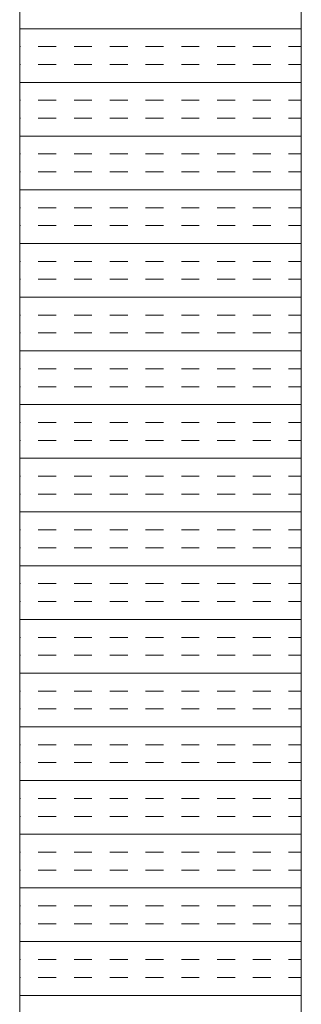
# Model space of a CAD drawing. Extents: x 3940905 to 4145695, y 925352 to 1109797.
# Tile 820 of 1056: x 4040524 to 4040574, y 1100128 to 1100302. Entities that reach past the tile are written whole.
import ezdxf

# ---------------------------------------------------------------- set-up
doc = ezdxf.new("R2010")
doc.units = 0
doc.header["$LTSCALE"] = 750
doc.header["$MEASUREMENT"] = 0
doc.layers.add('CKD Equipments', color=252, linetype='CONTINUOUS', lineweight=0)

msp = doc.modelspace()

# ---------------------------------------------------------------- linework, layer by layer
at = {"layer": 'CKD Equipments'}
for p, q in [((4040524.42, 1100651.64, -7.61), (4040524.42, 1099951.64, -7.61)), ((4040574.42, 1100601.64, -7.61), (4040574.42, 1100001.64, -7.61))]:
    msp.add_line(p, q, dxfattribs=at)
at = {"layer": 'CKD Equipments', "color": 4, "linetype": 'Continuous'}
for p, q in [((4040574.42, 1100300.73, -7.61), (4040524.42, 1100300.73, -7.61)), ((4040524.55, 1100297.56, -7.61), (4040524.42, 1100297.56, -7.61)), ((4040530.9, 1100297.56, -7.61), (4040527.72, 1100297.56, -7.61)), ((4040537.25, 1100297.56, -7.61), (4040534.07, 1100297.56, -7.61)), ((4040543.6, 1100297.56, -7.61), (4040540.42, 1100297.56, -7.61)), ((4040549.95, 1100297.56, -7.61), (4040546.77, 1100297.56, -7.61)), ((4040556.3, 1100297.56, -7.61), (4040553.12, 1100297.56, -7.61)), ((4040562.65, 1100297.56, -7.61), (4040559.47, 1100297.56, -7.61)), ((4040569, 1100297.56, -7.61), (4040565.82, 1100297.56, -7.61)), ((4040574.42, 1100297.56, -7.61), (4040572.17, 1100297.56, -7.61)), ((4040524.55, 1100294.38, -7.61), (4040524.42, 1100294.38, -7.61)), ((4040530.9, 1100294.38, -7.61), (4040527.72, 1100294.38, -7.61)), ((4040537.25, 1100294.38, -7.61), (4040534.07, 1100294.38, -7.61)), ((4040543.6, 1100294.38, -7.61), (4040540.42, 1100294.38, -7.61)), ((4040549.95, 1100294.38, -7.61), (4040546.77, 1100294.38, -7.61)), ((4040556.3, 1100294.38, -7.61), (4040553.12, 1100294.38, -7.61)), ((4040562.65, 1100294.38, -7.61), (4040559.47, 1100294.38, -7.61)), ((4040569, 1100294.38, -7.61), (4040565.82, 1100294.38, -7.61)), ((4040574.42, 1100294.38, -7.61), (4040572.17, 1100294.38, -7.61)), ((4040574.42, 1100291.21, -7.61), (4040524.42, 1100291.21, -7.61)), ((4040524.55, 1100288.03, -7.61), (4040524.42, 1100288.03, -7.61)), ((4040530.9, 1100288.03, -7.61), (4040527.72, 1100288.03, -7.61)), ((4040537.25, 1100288.03, -7.61), (4040534.07, 1100288.03, -7.61)), ((4040543.6, 1100288.03, -7.61), (4040540.42, 1100288.03, -7.61)), ((4040549.95, 1100288.03, -7.61), (4040546.77, 1100288.03, -7.61)), ((4040556.3, 1100288.03, -7.61), (4040553.12, 1100288.03, -7.61)), ((4040562.65, 1100288.03, -7.61), (4040559.47, 1100288.03, -7.61)), ((4040569, 1100288.03, -7.61), (4040565.82, 1100288.03, -7.61)), ((4040574.42, 1100288.03, -7.61), (4040572.17, 1100288.03, -7.61)), ((4040524.55, 1100284.86, -7.61), (4040524.42, 1100284.86, -7.61)), ((4040530.9, 1100284.86, -7.61), (4040527.72, 1100284.86, -7.61)), ((4040537.25, 1100284.86, -7.61), (4040534.07, 1100284.86, -7.61)), ((4040543.6, 1100284.86, -7.61), (4040540.42, 1100284.86, -7.61)), ((4040549.95, 1100284.86, -7.61), (4040546.77, 1100284.86, -7.61)), ((4040556.3, 1100284.86, -7.61), (4040553.12, 1100284.86, -7.61)), ((4040562.65, 1100284.86, -7.61), (4040559.47, 1100284.86, -7.61)), ((4040569, 1100284.86, -7.61), (4040565.82, 1100284.86, -7.61)), ((4040574.42, 1100284.86, -7.61), (4040572.17, 1100284.86, -7.61)), ((4040574.42, 1100281.68, -7.61), (4040524.42, 1100281.68, -7.61)), ((4040524.55, 1100278.51, -7.61), (4040524.42, 1100278.51, -7.61)), ((4040530.9, 1100278.51, -7.61), (4040527.72, 1100278.51, -7.61)), ((4040537.25, 1100278.51, -7.61), (4040534.07, 1100278.51, -7.61)), ((4040543.6, 1100278.51, -7.61), (4040540.42, 1100278.51, -7.61)), ((4040549.95, 1100278.51, -7.61), (4040546.77, 1100278.51, -7.61)), ((4040556.3, 1100278.51, -7.61), (4040553.12, 1100278.51, -7.61)), ((4040562.65, 1100278.51, -7.61), (4040559.47, 1100278.51, -7.61)), ((4040569, 1100278.51, -7.61), (4040565.82, 1100278.51, -7.61)), ((4040574.42, 1100278.51, -7.61), (4040572.17, 1100278.51, -7.61)), ((4040524.55, 1100275.33, -7.61), (4040524.42, 1100275.33, -7.61)), ((4040530.9, 1100275.33, -7.61), (4040527.72, 1100275.33, -7.61)), ((4040537.25, 1100275.33, -7.61), (4040534.07, 1100275.33, -7.61)), ((4040543.6, 1100275.33, -7.61), (4040540.42, 1100275.33, -7.61)), ((4040549.95, 1100275.33, -7.61), (4040546.77, 1100275.33, -7.61)), ((4040556.3, 1100275.33, -7.61), (4040553.12, 1100275.33, -7.61)), ((4040562.65, 1100275.33, -7.61), (4040559.47, 1100275.33, -7.61)), ((4040569, 1100275.33, -7.61), (4040565.82, 1100275.33, -7.61)), ((4040574.42, 1100275.33, -7.61), (4040572.17, 1100275.33, -7.61)), ((4040574.42, 1100272.16, -7.61), (4040524.42, 1100272.16, -7.61)), ((4040524.55, 1100268.98, -7.61), (4040524.42, 1100268.98, -7.61)), ((4040530.9, 1100268.98, -7.61), (4040527.72, 1100268.98, -7.61)), ((4040537.25, 1100268.98, -7.61), (4040534.07, 1100268.98, -7.61)), ((4040543.6, 1100268.98, -7.61), (4040540.42, 1100268.98, -7.61)), ((4040549.95, 1100268.98, -7.61), (4040546.77, 1100268.98, -7.61)), ((4040556.3, 1100268.98, -7.61), (4040553.12, 1100268.98, -7.61)), ((4040562.65, 1100268.98, -7.61), (4040559.47, 1100268.98, -7.61)), ((4040569, 1100268.98, -7.61), (4040565.82, 1100268.98, -7.61)), ((4040574.42, 1100268.98, -7.61), (4040572.17, 1100268.98, -7.61)), ((4040524.55, 1100265.81, -7.61), (4040524.42, 1100265.81, -7.61)), ((4040530.9, 1100265.81, -7.61), (4040527.72, 1100265.81, -7.61)), ((4040537.25, 1100265.81, -7.61), (4040534.07, 1100265.81, -7.61)), ((4040543.6, 1100265.81, -7.61), (4040540.42, 1100265.81, -7.61)), ((4040549.95, 1100265.81, -7.61), (4040546.77, 1100265.81, -7.61)), ((4040556.3, 1100265.81, -7.61), (4040553.12, 1100265.81, -7.61)), ((4040562.65, 1100265.81, -7.61), (4040559.47, 1100265.81, -7.61)), ((4040569, 1100265.81, -7.61), (4040565.82, 1100265.81, -7.61)), ((4040574.42, 1100265.81, -7.61), (4040572.17, 1100265.81, -7.61)), ((4040574.42, 1100262.63, -7.61), (4040524.42, 1100262.63, -7.61)), ((4040524.55, 1100259.46, -7.61), (4040524.42, 1100259.46, -7.61)), ((4040530.9, 1100259.46, -7.61), (4040527.72, 1100259.46, -7.61)), ((4040537.25, 1100259.46, -7.61), (4040534.07, 1100259.46, -7.61)), ((4040543.6, 1100259.46, -7.61), (4040540.42, 1100259.46, -7.61)), ((4040549.95, 1100259.46, -7.61), (4040546.77, 1100259.46, -7.61)), ((4040556.3, 1100259.46, -7.61), (4040553.12, 1100259.46, -7.61)), ((4040562.65, 1100259.46, -7.61), (4040559.47, 1100259.46, -7.61)), ((4040569, 1100259.46, -7.61), (4040565.82, 1100259.46, -7.61)), ((4040574.42, 1100259.46, -7.61), (4040572.17, 1100259.46, -7.61)), ((4040524.55, 1100256.28, -7.61), (4040524.42, 1100256.28, -7.61)), ((4040530.9, 1100256.28, -7.61), (4040527.72, 1100256.28, -7.61)), ((4040537.25, 1100256.28, -7.61), (4040534.07, 1100256.28, -7.61)), ((4040543.6, 1100256.28, -7.61), (4040540.42, 1100256.28, -7.61)), ((4040549.95, 1100256.28, -7.61), (4040546.77, 1100256.28, -7.61)), ((4040556.3, 1100256.28, -7.61), (4040553.12, 1100256.28, -7.61)), ((4040562.65, 1100256.28, -7.61), (4040559.47, 1100256.28, -7.61)), ((4040569, 1100256.28, -7.61), (4040565.82, 1100256.28, -7.61)), ((4040574.42, 1100256.28, -7.61), (4040572.17, 1100256.28, -7.61)), ((4040574.42, 1100253.11, -7.61), (4040524.42, 1100253.11, -7.61)), ((4040524.55, 1100249.93, -7.61), (4040524.42, 1100249.93, -7.61)), ((4040530.9, 1100249.93, -7.61), (4040527.72, 1100249.93, -7.61)), ((4040537.25, 1100249.93, -7.61), (4040534.07, 1100249.93, -7.61)), ((4040543.6, 1100249.93, -7.61), (4040540.42, 1100249.93, -7.61)), ((4040549.95, 1100249.93, -7.61), (4040546.77, 1100249.93, -7.61)), ((4040556.3, 1100249.93, -7.61), (4040553.12, 1100249.93, -7.61)), ((4040562.65, 1100249.93, -7.61), (4040559.47, 1100249.93, -7.61)), ((4040569, 1100249.93, -7.61), (4040565.82, 1100249.93, -7.61)), ((4040574.42, 1100249.93, -7.61), (4040572.17, 1100249.93, -7.61)), ((4040524.55, 1100246.76, -7.61), (4040524.42, 1100246.76, -7.61)), ((4040530.9, 1100246.76, -7.61), (4040527.72, 1100246.76, -7.61)), ((4040537.25, 1100246.76, -7.61), (4040534.07, 1100246.76, -7.61)), ((4040543.6, 1100246.76, -7.61), (4040540.42, 1100246.76, -7.61)), ((4040549.95, 1100246.76, -7.61), (4040546.77, 1100246.76, -7.61)), ((4040556.3, 1100246.76, -7.61), (4040553.12, 1100246.76, -7.61)), ((4040562.65, 1100246.76, -7.61), (4040559.47, 1100246.76, -7.61)), ((4040569, 1100246.76, -7.61), (4040565.82, 1100246.76, -7.61)), ((4040574.42, 1100246.76, -7.61), (4040572.17, 1100246.76, -7.61)), ((4040574.42, 1100243.58, -7.61), (4040524.42, 1100243.58, -7.61)), ((4040524.55, 1100240.41, -7.61), (4040524.42, 1100240.41, -7.61)), ((4040530.9, 1100240.41, -7.61), (4040527.72, 1100240.41, -7.61)), ((4040537.25, 1100240.41, -7.61), (4040534.07, 1100240.41, -7.61)), ((4040543.6, 1100240.41, -7.61), (4040540.42, 1100240.41, -7.61)), ((4040549.95, 1100240.41, -7.61), (4040546.77, 1100240.41, -7.61)), ((4040556.3, 1100240.41, -7.61), (4040553.12, 1100240.41, -7.61)), ((4040562.65, 1100240.41, -7.61), (4040559.47, 1100240.41, -7.61)), ((4040569, 1100240.41, -7.61), (4040565.82, 1100240.41, -7.61)), ((4040574.42, 1100240.41, -7.61), (4040572.17, 1100240.41, -7.61)), ((4040524.55, 1100237.23, -7.61), (4040524.42, 1100237.23, -7.61)), ((4040530.9, 1100237.23, -7.61), (4040527.72, 1100237.23, -7.61)), ((4040537.25, 1100237.23, -7.61), (4040534.07, 1100237.23, -7.61)), ((4040543.6, 1100237.23, -7.61), (4040540.42, 1100237.23, -7.61)), ((4040549.95, 1100237.23, -7.61), (4040546.77, 1100237.23, -7.61)), ((4040556.3, 1100237.23, -7.61), (4040553.12, 1100237.23, -7.61)), ((4040562.65, 1100237.23, -7.61), (4040559.47, 1100237.23, -7.61)), ((4040569, 1100237.23, -7.61), (4040565.82, 1100237.23, -7.61)), ((4040574.42, 1100237.23, -7.61), (4040572.17, 1100237.23, -7.61)), ((4040574.42, 1100234.06, -7.61), (4040524.42, 1100234.06, -7.61)), ((4040524.55, 1100230.88, -7.61), (4040524.42, 1100230.88, -7.61)), ((4040530.9, 1100230.88, -7.61), (4040527.72, 1100230.88, -7.61)), ((4040537.25, 1100230.88, -7.61), (4040534.07, 1100230.88, -7.61)), ((4040543.6, 1100230.88, -7.61), (4040540.42, 1100230.88, -7.61)), ((4040549.95, 1100230.88, -7.61), (4040546.77, 1100230.88, -7.61)), ((4040556.3, 1100230.88, -7.61), (4040553.12, 1100230.88, -7.61)), ((4040562.65, 1100230.88, -7.61), (4040559.47, 1100230.88, -7.61)), ((4040569, 1100230.88, -7.61), (4040565.82, 1100230.88, -7.61)), ((4040574.42, 1100230.88, -7.61), (4040572.17, 1100230.88, -7.61)), ((4040524.55, 1100227.71, -7.61), (4040524.42, 1100227.71, -7.61)), ((4040530.9, 1100227.71, -7.61), (4040527.72, 1100227.71, -7.61)), ((4040537.25, 1100227.71, -7.61), (4040534.07, 1100227.71, -7.61)), ((4040543.6, 1100227.71, -7.61), (4040540.42, 1100227.71, -7.61)), ((4040549.95, 1100227.71, -7.61), (4040546.77, 1100227.71, -7.61)), ((4040556.3, 1100227.71, -7.61), (4040553.12, 1100227.71, -7.61)), ((4040562.65, 1100227.71, -7.61), (4040559.47, 1100227.71, -7.61)), ((4040569, 1100227.71, -7.61), (4040565.82, 1100227.71, -7.61)), ((4040574.42, 1100227.71, -7.61), (4040572.17, 1100227.71, -7.61)), ((4040574.42, 1100224.53, -7.61), (4040524.42, 1100224.53, -7.61)), ((4040524.55, 1100221.36, -7.61), (4040524.42, 1100221.36, -7.61)), ((4040530.9, 1100221.36, -7.61), (4040527.72, 1100221.36, -7.61)), ((4040537.25, 1100221.36, -7.61), (4040534.07, 1100221.36, -7.61)), ((4040543.6, 1100221.36, -7.61), (4040540.42, 1100221.36, -7.61)), ((4040549.95, 1100221.36, -7.61), (4040546.77, 1100221.36, -7.61)), ((4040556.3, 1100221.36, -7.61), (4040553.12, 1100221.36, -7.61)), ((4040562.65, 1100221.36, -7.61), (4040559.47, 1100221.36, -7.61)), ((4040569, 1100221.36, -7.61), (4040565.82, 1100221.36, -7.61)), ((4040574.42, 1100221.36, -7.61), (4040572.17, 1100221.36, -7.61)), ((4040524.55, 1100218.18, -7.61), (4040524.42, 1100218.18, -7.61)), ((4040530.9, 1100218.18, -7.61), (4040527.72, 1100218.18, -7.61)), ((4040537.25, 1100218.18, -7.61), (4040534.07, 1100218.18, -7.61)), ((4040543.6, 1100218.18, -7.61), (4040540.42, 1100218.18, -7.61)), ((4040549.95, 1100218.18, -7.61), (4040546.77, 1100218.18, -7.61)), ((4040556.3, 1100218.18, -7.61), (4040553.12, 1100218.18, -7.61)), ((4040562.65, 1100218.18, -7.61), (4040559.47, 1100218.18, -7.61)), ((4040569, 1100218.18, -7.61), (4040565.82, 1100218.18, -7.61)), ((4040574.42, 1100218.18, -7.61), (4040572.17, 1100218.18, -7.61)), ((4040574.42, 1100215.01, -7.61), (4040524.42, 1100215.01, -7.61)), ((4040524.55, 1100211.83, -7.61), (4040524.42, 1100211.83, -7.61)), ((4040530.9, 1100211.83, -7.61), (4040527.72, 1100211.83, -7.61)), ((4040537.25, 1100211.83, -7.61), (4040534.07, 1100211.83, -7.61)), ((4040543.6, 1100211.83, -7.61), (4040540.42, 1100211.83, -7.61)), ((4040549.95, 1100211.83, -7.61), (4040546.77, 1100211.83, -7.61)), ((4040556.3, 1100211.83, -7.61), (4040553.12, 1100211.83, -7.61)), ((4040562.65, 1100211.83, -7.61), (4040559.47, 1100211.83, -7.61)), ((4040569, 1100211.83, -7.61), (4040565.82, 1100211.83, -7.61)), ((4040574.42, 1100211.83, -7.61), (4040572.17, 1100211.83, -7.61)), ((4040524.55, 1100208.66, -7.61), (4040524.42, 1100208.66, -7.61)), ((4040530.9, 1100208.66, -7.61), (4040527.72, 1100208.66, -7.61)), ((4040537.25, 1100208.66, -7.61), (4040534.07, 1100208.66, -7.61)), ((4040543.6, 1100208.66, -7.61), (4040540.42, 1100208.66, -7.61)), ((4040549.95, 1100208.66, -7.61), (4040546.77, 1100208.66, -7.61)), ((4040556.3, 1100208.66, -7.61), (4040553.12, 1100208.66, -7.61)), ((4040562.65, 1100208.66, -7.61), (4040559.47, 1100208.66, -7.61)), ((4040569, 1100208.66, -7.61), (4040565.82, 1100208.66, -7.61)), ((4040574.42, 1100208.66, -7.61), (4040572.17, 1100208.66, -7.61)), ((4040574.42, 1100205.48, -7.61), (4040524.42, 1100205.48, -7.61)), ((4040524.55, 1100202.31, -7.61), (4040524.42, 1100202.31, -7.61)), ((4040530.9, 1100202.31, -7.61), (4040527.72, 1100202.31, -7.61)), ((4040537.25, 1100202.31, -7.61), (4040534.07, 1100202.31, -7.61)), ((4040543.6, 1100202.31, -7.61), (4040540.42, 1100202.31, -7.61)), ((4040549.95, 1100202.31, -7.61), (4040546.77, 1100202.31, -7.61)), ((4040556.3, 1100202.31, -7.61), (4040553.12, 1100202.31, -7.61)), ((4040562.65, 1100202.31, -7.61), (4040559.47, 1100202.31, -7.61)), ((4040569, 1100202.31, -7.61), (4040565.82, 1100202.31, -7.61)), ((4040574.42, 1100202.31, -7.61), (4040572.17, 1100202.31, -7.61)), ((4040524.55, 1100199.13, -7.61), (4040524.42, 1100199.13, -7.61)), ((4040530.9, 1100199.13, -7.61), (4040527.72, 1100199.13, -7.61)), ((4040537.25, 1100199.13, -7.61), (4040534.07, 1100199.13, -7.61)), ((4040543.6, 1100199.13, -7.61), (4040540.42, 1100199.13, -7.61)), ((4040549.95, 1100199.13, -7.61), (4040546.77, 1100199.13, -7.61)), ((4040556.3, 1100199.13, -7.61), (4040553.12, 1100199.13, -7.61)), ((4040562.65, 1100199.13, -7.61), (4040559.47, 1100199.13, -7.61)), ((4040569, 1100199.13, -7.61), (4040565.82, 1100199.13, -7.61)), ((4040574.42, 1100199.13, -7.61), (4040572.17, 1100199.13, -7.61)), ((4040574.42, 1100195.96, -7.61), (4040524.42, 1100195.96, -7.61)), ((4040524.55, 1100192.78, -7.61), (4040524.42, 1100192.78, -7.61)), ((4040530.9, 1100192.78, -7.61), (4040527.72, 1100192.78, -7.61)), ((4040537.25, 1100192.78, -7.61), (4040534.07, 1100192.78, -7.61)), ((4040543.6, 1100192.78, -7.61), (4040540.42, 1100192.78, -7.61)), ((4040549.95, 1100192.78, -7.61), (4040546.77, 1100192.78, -7.61)), ((4040556.3, 1100192.78, -7.61), (4040553.12, 1100192.78, -7.61)), ((4040562.65, 1100192.78, -7.61), (4040559.47, 1100192.78, -7.61)), ((4040569, 1100192.78, -7.61), (4040565.82, 1100192.78, -7.61)), ((4040574.42, 1100192.78, -7.61), (4040572.17, 1100192.78, -7.61)), ((4040524.55, 1100189.61, -7.61), (4040524.42, 1100189.61, -7.61)), ((4040530.9, 1100189.61, -7.61), (4040527.72, 1100189.61, -7.61)), ((4040537.25, 1100189.61, -7.61), (4040534.07, 1100189.61, -7.61)), ((4040543.6, 1100189.61, -7.61), (4040540.42, 1100189.61, -7.61)), ((4040549.95, 1100189.61, -7.61), (4040546.77, 1100189.61, -7.61)), ((4040556.3, 1100189.61, -7.61), (4040553.12, 1100189.61, -7.61)), ((4040562.65, 1100189.61, -7.61), (4040559.47, 1100189.61, -7.61)), ((4040569, 1100189.61, -7.61), (4040565.82, 1100189.61, -7.61)), ((4040574.42, 1100189.61, -7.61), (4040572.17, 1100189.61, -7.61)), ((4040574.42, 1100186.43, -7.61), (4040524.42, 1100186.43, -7.61)), ((4040524.55, 1100183.26, -7.61), (4040524.42, 1100183.26, -7.61)), ((4040530.9, 1100183.26, -7.61), (4040527.72, 1100183.26, -7.61)), ((4040537.25, 1100183.26, -7.61), (4040534.07, 1100183.26, -7.61)), ((4040543.6, 1100183.26, -7.61), (4040540.42, 1100183.26, -7.61)), ((4040549.95, 1100183.26, -7.61), (4040546.77, 1100183.26, -7.61)), ((4040556.3, 1100183.26, -7.61), (4040553.12, 1100183.26, -7.61)), ((4040562.65, 1100183.26, -7.61), (4040559.47, 1100183.26, -7.61)), ((4040569, 1100183.26, -7.61), (4040565.82, 1100183.26, -7.61)), ((4040574.42, 1100183.26, -7.61), (4040572.17, 1100183.26, -7.61)), ((4040524.55, 1100180.08, -7.61), (4040524.42, 1100180.08, -7.61)), ((4040530.9, 1100180.08, -7.61), (4040527.72, 1100180.08, -7.61)), ((4040537.25, 1100180.08, -7.61), (4040534.07, 1100180.08, -7.61)), ((4040543.6, 1100180.08, -7.61), (4040540.42, 1100180.08, -7.61)), ((4040549.95, 1100180.08, -7.61), (4040546.77, 1100180.08, -7.61)), ((4040556.3, 1100180.08, -7.61), (4040553.12, 1100180.08, -7.61)), ((4040562.65, 1100180.08, -7.61), (4040559.47, 1100180.08, -7.61)), ((4040569, 1100180.08, -7.61), (4040565.82, 1100180.08, -7.61)), ((4040574.42, 1100180.08, -7.61), (4040572.17, 1100180.08, -7.61)), ((4040574.42, 1100176.91, -7.61), (4040524.42, 1100176.91, -7.61)), ((4040524.55, 1100173.73, -7.61), (4040524.42, 1100173.73, -7.61)), ((4040530.9, 1100173.73, -7.61), (4040527.72, 1100173.73, -7.61)), ((4040537.25, 1100173.73, -7.61), (4040534.07, 1100173.73, -7.61)), ((4040543.6, 1100173.73, -7.61), (4040540.42, 1100173.73, -7.61)), ((4040549.95, 1100173.73, -7.61), (4040546.77, 1100173.73, -7.61)), ((4040556.3, 1100173.73, -7.61), (4040553.12, 1100173.73, -7.61)), ((4040562.65, 1100173.73, -7.61), (4040559.47, 1100173.73, -7.61)), ((4040569, 1100173.73, -7.61), (4040565.82, 1100173.73, -7.61)), ((4040574.42, 1100173.73, -7.61), (4040572.17, 1100173.73, -7.61)), ((4040524.55, 1100170.56, -7.61), (4040524.42, 1100170.56, -7.61)), ((4040530.9, 1100170.56, -7.61), (4040527.72, 1100170.56, -7.61)), ((4040537.25, 1100170.56, -7.61), (4040534.07, 1100170.56, -7.61)), ((4040543.6, 1100170.56, -7.61), (4040540.42, 1100170.56, -7.61)), ((4040549.95, 1100170.56, -7.61), (4040546.77, 1100170.56, -7.61)), ((4040556.3, 1100170.56, -7.61), (4040553.12, 1100170.56, -7.61)), ((4040562.65, 1100170.56, -7.61), (4040559.47, 1100170.56, -7.61)), ((4040569, 1100170.56, -7.61), (4040565.82, 1100170.56, -7.61)), ((4040574.42, 1100170.56, -7.61), (4040572.17, 1100170.56, -7.61)), ((4040574.42, 1100167.38, -7.61), (4040524.42, 1100167.38, -7.61)), ((4040524.55, 1100164.21, -7.61), (4040524.42, 1100164.21, -7.61)), ((4040530.9, 1100164.21, -7.61), (4040527.72, 1100164.21, -7.61)), ((4040537.25, 1100164.21, -7.61), (4040534.07, 1100164.21, -7.61)), ((4040543.6, 1100164.21, -7.61), (4040540.42, 1100164.21, -7.61)), ((4040549.95, 1100164.21, -7.61), (4040546.77, 1100164.21, -7.61)), ((4040556.3, 1100164.21, -7.61), (4040553.12, 1100164.21, -7.61)), ((4040562.65, 1100164.21, -7.61), (4040559.47, 1100164.21, -7.61)), ((4040569, 1100164.21, -7.61), (4040565.82, 1100164.21, -7.61)), ((4040574.42, 1100164.21, -7.61), (4040572.17, 1100164.21, -7.61)), ((4040524.55, 1100161.03, -7.61), (4040524.42, 1100161.03, -7.61)), ((4040530.9, 1100161.03, -7.61), (4040527.72, 1100161.03, -7.61)), ((4040537.25, 1100161.03, -7.61), (4040534.07, 1100161.03, -7.61)), ((4040543.6, 1100161.03, -7.61), (4040540.42, 1100161.03, -7.61)), ((4040549.95, 1100161.03, -7.61), (4040546.77, 1100161.03, -7.61)), ((4040556.3, 1100161.03, -7.61), (4040553.12, 1100161.03, -7.61)), ((4040562.65, 1100161.03, -7.61), (4040559.47, 1100161.03, -7.61)), ((4040569, 1100161.03, -7.61), (4040565.82, 1100161.03, -7.61)), ((4040574.42, 1100161.03, -7.61), (4040572.17, 1100161.03, -7.61)), ((4040574.42, 1100157.86, -7.61), (4040524.42, 1100157.86, -7.61)), ((4040524.55, 1100154.68, -7.61), (4040524.42, 1100154.68, -7.61)), ((4040530.9, 1100154.68, -7.61), (4040527.72, 1100154.68, -7.61)), ((4040537.25, 1100154.68, -7.61), (4040534.07, 1100154.68, -7.61)), ((4040543.6, 1100154.68, -7.61), (4040540.42, 1100154.68, -7.61)), ((4040549.95, 1100154.68, -7.61), (4040546.77, 1100154.68, -7.61)), ((4040556.3, 1100154.68, -7.61), (4040553.12, 1100154.68, -7.61)), ((4040562.65, 1100154.68, -7.61), (4040559.47, 1100154.68, -7.61)), ((4040569, 1100154.68, -7.61), (4040565.82, 1100154.68, -7.61)), ((4040574.42, 1100154.68, -7.61), (4040572.17, 1100154.68, -7.61)), ((4040524.55, 1100151.51, -7.61), (4040524.42, 1100151.51, -7.61)), ((4040530.9, 1100151.51, -7.61), (4040527.72, 1100151.51, -7.61)), ((4040537.25, 1100151.51, -7.61), (4040534.07, 1100151.51, -7.61)), ((4040543.6, 1100151.51, -7.61), (4040540.42, 1100151.51, -7.61)), ((4040549.95, 1100151.51, -7.61), (4040546.77, 1100151.51, -7.61)), ((4040556.3, 1100151.51, -7.61), (4040553.12, 1100151.51, -7.61)), ((4040562.65, 1100151.51, -7.61), (4040559.47, 1100151.51, -7.61)), ((4040569, 1100151.51, -7.61), (4040565.82, 1100151.51, -7.61)), ((4040574.42, 1100151.51, -7.61), (4040572.17, 1100151.51, -7.61)), ((4040574.42, 1100148.33, -7.61), (4040524.42, 1100148.33, -7.61)), ((4040524.55, 1100145.16, -7.61), (4040524.42, 1100145.16, -7.61)), ((4040530.9, 1100145.16, -7.61), (4040527.72, 1100145.16, -7.61)), ((4040537.25, 1100145.16, -7.61), (4040534.07, 1100145.16, -7.61)), ((4040543.6, 1100145.16, -7.61), (4040540.42, 1100145.16, -7.61)), ((4040549.95, 1100145.16, -7.61), (4040546.77, 1100145.16, -7.61)), ((4040556.3, 1100145.16, -7.61), (4040553.12, 1100145.16, -7.61)), ((4040562.65, 1100145.16, -7.61), (4040559.47, 1100145.16, -7.61)), ((4040569, 1100145.16, -7.61), (4040565.82, 1100145.16, -7.61)), ((4040574.42, 1100145.16, -7.61), (4040572.17, 1100145.16, -7.61)), ((4040524.55, 1100141.98, -7.61), (4040524.42, 1100141.98, -7.61)), ((4040530.9, 1100141.98, -7.61), (4040527.72, 1100141.98, -7.61)), ((4040537.25, 1100141.98, -7.61), (4040534.07, 1100141.98, -7.61)), ((4040543.6, 1100141.98, -7.61), (4040540.42, 1100141.98, -7.61)), ((4040549.95, 1100141.98, -7.61), (4040546.77, 1100141.98, -7.61)), ((4040556.3, 1100141.98, -7.61), (4040553.12, 1100141.98, -7.61)), ((4040562.65, 1100141.98, -7.61), (4040559.47, 1100141.98, -7.61)), ((4040569, 1100141.98, -7.61), (4040565.82, 1100141.98, -7.61)), ((4040574.42, 1100141.98, -7.61), (4040572.17, 1100141.98, -7.61)), ((4040574.42, 1100138.81, -7.61), (4040524.42, 1100138.81, -7.61)), ((4040524.55, 1100135.63, -7.61), (4040524.42, 1100135.63, -7.61)), ((4040530.9, 1100135.63, -7.61), (4040527.72, 1100135.63, -7.61)), ((4040537.25, 1100135.63, -7.61), (4040534.07, 1100135.63, -7.61)), ((4040543.6, 1100135.63, -7.61), (4040540.42, 1100135.63, -7.61)), ((4040549.95, 1100135.63, -7.61), (4040546.77, 1100135.63, -7.61)), ((4040556.3, 1100135.63, -7.61), (4040553.12, 1100135.63, -7.61)), ((4040562.65, 1100135.63, -7.61), (4040559.47, 1100135.63, -7.61)), ((4040569, 1100135.63, -7.61), (4040565.82, 1100135.63, -7.61)), ((4040574.42, 1100135.63, -7.61), (4040572.17, 1100135.63, -7.61)), ((4040524.55, 1100132.46, -7.61), (4040524.42, 1100132.46, -7.61)), ((4040530.9, 1100132.46, -7.61), (4040527.72, 1100132.46, -7.61)), ((4040537.25, 1100132.46, -7.61), (4040534.07, 1100132.46, -7.61)), ((4040543.6, 1100132.46, -7.61), (4040540.42, 1100132.46, -7.61)), ((4040549.95, 1100132.46, -7.61), (4040546.77, 1100132.46, -7.61)), ((4040556.3, 1100132.46, -7.61), (4040553.12, 1100132.46, -7.61)), ((4040562.65, 1100132.46, -7.61), (4040559.47, 1100132.46, -7.61)), ((4040569, 1100132.46, -7.61), (4040565.82, 1100132.46, -7.61)), ((4040574.42, 1100132.46, -7.61), (4040572.17, 1100132.46, -7.61)), ((4040574.42, 1100129.28, -7.61), (4040524.42, 1100129.28, -7.61))]:
    msp.add_line(p, q, dxfattribs=at)

doc.saveas('drawing.dxf')
